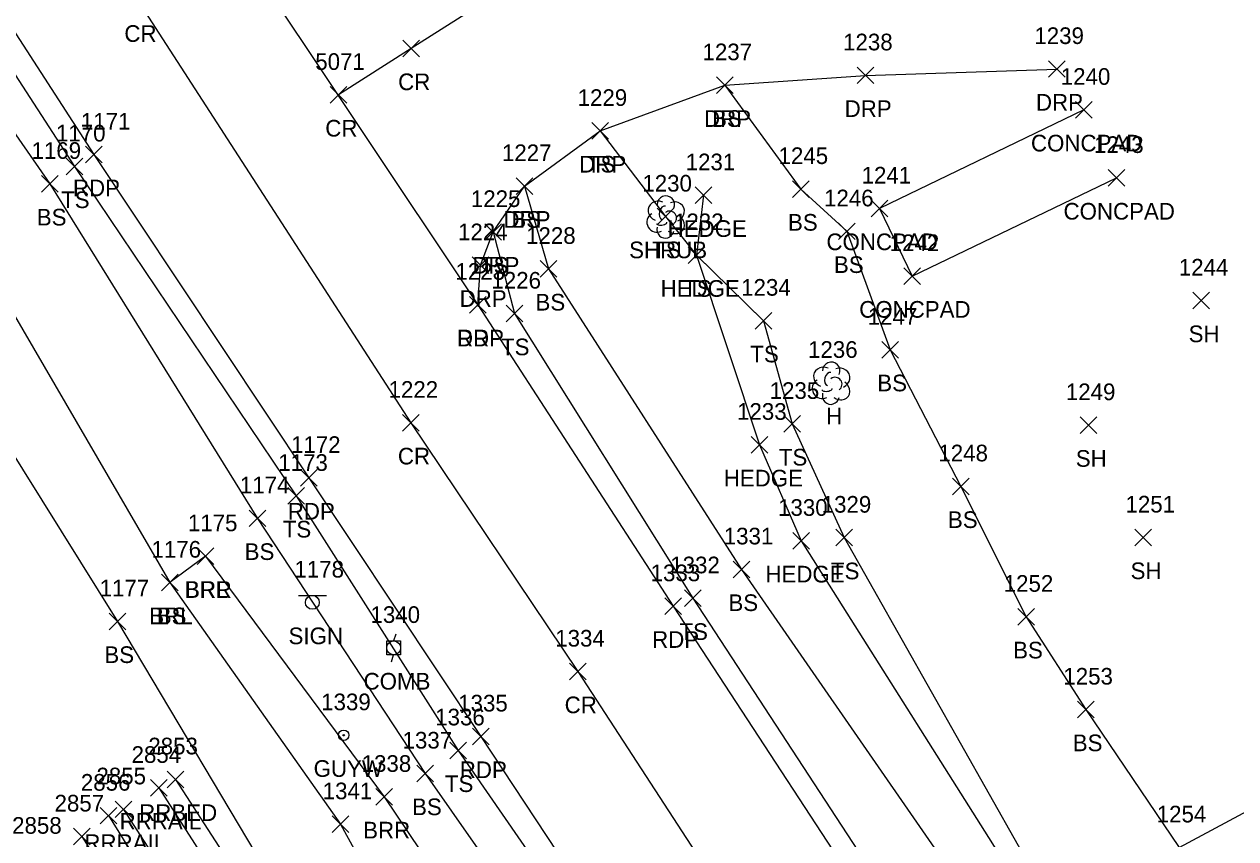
# Model space of a CAD drawing. Extents: x 1505656 to 1508446, y 700805 to 703031.
# Drawn here: x 1506076.1 to 1506221.6, y 702417.6 to 702515.4 of the extents above; entities that cross this region are included whole.
import ezdxf

# ---------------------------------------------------------------- set-up
doc = ezdxf.new("R2010")
doc.units = 0
for name, color, linetype in [('L_A', 7, 'Continuous'), ('L_I', 7, 'Continuous'), ('L_TIC', 7, 'Continuous'), ('LABL', 7, 'Continuous'), ('LAHR', 7, 'Continuous'), ('LELB', 7, 'Continuous'), ('LS', 7, 'Continuous'), ('LSH', 7, 'Continuous'), ('LTD', 7, 'Continuous'), ('P_A', 7, 'Continuous'), ('P_I', 7, 'Continuous'), ('P_TIC', 7, 'Continuous'), ('PET', 7, 'Continuous'), ('PRC', 7, 'Continuous'), ('R_A', 7, 'Continuous'), ('R_I', 7, 'Continuous'), ('R_TIC', 7, 'Continuous'), ('RDP', 7, 'Continuous'), ('RR', 7, 'Continuous'), ('RRB', 7, 'Continuous'), ('S_A', 7, 'Continuous'), ('S_I', 7, 'Continuous'), ('SSGN', 7, 'Continuous'), ('U_A', 7, 'Continuous'), ('U_I', 7, 'Continuous'), ('UP', 7, 'Continuous'), ('UPGW', 7, 'Continuous')]:
    doc.layers.add(name, color=color, linetype=linetype)

msp = doc.modelspace()

# ---------------------------------------------------------------- linework, layer by layer
at = {"layer": 'L_TIC'}
for points in [[(1506159.24, 702507.03), (1506161.24, 702509.03)], [(1506161.24, 702507.03), (1506159.24, 702509.03)], [(1506202.34, 702504.08), (1506204.34, 702506.08)], [(1506204.34, 702504.08), (1506202.34, 702506.08)], [(1506144.26, 702501.55), (1506146.26, 702503.55)], [(1506146.26, 702501.55), (1506144.26, 702503.55)], [(1506081.14, 702497.28), (1506083.14, 702499.28)], [(1506083.14, 702497.28), (1506081.14, 702499.28)], [(1506078.18, 702495.19), (1506080.18, 702497.19)], [(1506080.18, 702495.19), (1506078.18, 702497.19)], [(1506206.25, 702495.9), (1506208.25, 702497.9)], [(1506208.25, 702495.9), (1506206.25, 702497.9)], [(1506135.16, 702494.92), (1506137.16, 702496.92)], [(1506137.16, 702494.92), (1506135.16, 702496.92)], [(1506156.66, 702493.82), (1506158.66, 702495.82)], [(1506158.66, 702493.82), (1506156.66, 702495.82)], [(1506168.37, 702494.57), (1506170.37, 702496.57)], [(1506170.37, 702494.57), (1506168.37, 702496.57)], [(1506177.78, 702492.23), (1506179.78, 702494.23)], [(1506179.78, 702492.23), (1506177.78, 702494.23)], [(1506152.11, 702491.26), (1506154.11, 702493.26)], [(1506154.11, 702491.26), (1506152.11, 702493.26)], [(1506131.43, 702489.41), (1506133.43, 702491.41)], [(1506133.43, 702489.41), (1506131.43, 702491.41)], [(1506173.89, 702489.49), (1506175.89, 702491.49)], [(1506175.89, 702489.49), (1506173.89, 702491.49)], [(1506155.82, 702486.63), (1506157.82, 702488.63)], [(1506157.82, 702486.63), (1506155.82, 702488.63)], [(1506155.82, 702486.63), (1506157.82, 702488.63)], [(1506157.82, 702486.63), (1506155.82, 702488.63)], [(1506138.06, 702484.98), (1506140.06, 702486.98)], [(1506140.06, 702484.98), (1506138.06, 702486.98)], [(1506181.71, 702484.12), (1506183.71, 702486.12)], [(1506183.71, 702484.12), (1506181.71, 702486.12)], [(1506216.42, 702481.18), (1506218.42, 702483.18)], [(1506218.42, 702481.18), (1506216.42, 702483.18)], [(1506133.96, 702479.61), (1506135.96, 702481.61)], [(1506135.96, 702479.61), (1506133.96, 702481.61)], [(1506163.88, 702478.76), (1506165.88, 702480.76)], [(1506165.88, 702478.76), (1506163.88, 702480.76)], [(1506179.09, 702475.28), (1506181.09, 702477.28)], [(1506181.09, 702475.28), (1506179.09, 702477.28)], [(1506167.3, 702466.37), (1506169.3, 702468.37)], [(1506169.3, 702466.37), (1506167.3, 702468.37)], [(1506202.87, 702466.22), (1506204.87, 702468.22)], [(1506204.87, 702466.22), (1506202.87, 702468.22)], [(1506163.4, 702463.86), (1506165.4, 702465.86)], [(1506165.4, 702463.86), (1506163.4, 702465.86)], [(1506187.56, 702458.87), (1506189.56, 702460.87)], [(1506189.56, 702458.87), (1506187.56, 702460.87)], [(1506107.75, 702457.73), (1506109.75, 702459.73)], [(1506109.75, 702457.73), (1506107.75, 702459.73)], [(1506103.14, 702455.03), (1506105.14, 702457.03)], [(1506105.14, 702455.03), (1506103.14, 702457.03)], [(1506168.4, 702452.33), (1506170.4, 702454.33)], [(1506170.4, 702452.33), (1506168.4, 702454.33)], [(1506173.56, 702452.71), (1506175.56, 702454.71)], [(1506175.56, 702452.71), (1506173.56, 702454.71)], [(1506209.46, 702452.73), (1506211.46, 702454.73)], [(1506211.46, 702452.73), (1506209.46, 702454.73)], [(1506096.89, 702450.48), (1506098.89, 702452.48)], [(1506098.89, 702450.48), (1506096.89, 702452.48)], [(1506096.89, 702450.48), (1506098.89, 702452.48)], [(1506098.89, 702450.48), (1506096.89, 702452.48)], [(1506161.22, 702448.9), (1506163.22, 702450.9)], [(1506163.22, 702448.9), (1506161.22, 702450.9)], [(1506092.59, 702447.31), (1506094.59, 702449.31)], [(1506094.59, 702447.31), (1506092.59, 702449.31)], [(1506092.59, 702447.31), (1506094.59, 702449.31)], [(1506094.59, 702447.31), (1506092.59, 702449.31)], [(1506155.37, 702445.43), (1506157.37, 702447.43)], [(1506157.37, 702445.43), (1506155.37, 702447.43)], [(1506195.4, 702443.21), (1506197.4, 702445.21)], [(1506197.4, 702443.21), (1506195.4, 702445.21)], [(1506086.3, 702442.66), (1506088.3, 702444.66)], [(1506088.3, 702442.66), (1506086.3, 702444.66)], [(1506202.56, 702432.07), (1506204.56, 702434.07)], [(1506204.56, 702432.07), (1506202.56, 702434.07)], [(1506127.21, 702427.17), (1506129.21, 702429.17)], [(1506129.21, 702427.17), (1506127.21, 702429.17)], [(1506123.24, 702424.39), (1506125.24, 702426.39)], [(1506125.24, 702424.39), (1506123.24, 702426.39)], [(1506118.33, 702421.59), (1506120.33, 702423.59)], [(1506120.33, 702421.59), (1506118.33, 702423.59)], [(1506113.07, 702418.3), (1506115.07, 702420.3)], [(1506115.07, 702418.3), (1506113.07, 702420.3)], [(1506082.02, 702416.83), (1506084.02, 702418.83)], [(1506084.02, 702416.83), (1506082.02, 702418.83)]]:
    msp.add_lwpolyline(points, dxfattribs=at)
at = {"layer": 'LABL'}
for points in [[(1506097.89, 702451.48), (1506093.59, 702448.31), (1506114.07, 702419.3), (1506137.72, 702376.05), (1506165.52, 702335.14), (1506176.55, 702314.38), (1506188.56, 702296.46), (1506197.64, 702285.72), (1506210.24, 702262.45), (1506236.39, 702222.1), (1506262.97, 702180.71), (1506287.88, 702142.77), (1506318.3, 702098.36), (1506343.91, 702058.61), (1506370.15, 702020.94), (1506392.92, 701982.02), (1506408.75, 701957.63), (1506404.6, 701955.65), (1506415.57, 701943.72), (1506429.75, 701925.56), (1506437.71, 701917.37), (1506453.7, 701897.97), (1506473.58, 701870.51), (1506501.09, 701827)], [(1506097.89, 702451.48), (1506119.33, 702422.59), (1506147.14, 702381.23), (1506170.74, 702339.27), (1506181.05, 702317.33), (1506195.31, 702300.85), (1506204.63, 702289.22), (1506217.94, 702268), (1506249.76, 702230.45), (1506275.61, 702192.02), (1506301.13, 702151.48), (1506333.13, 702110.45), (1506362.68, 702074.77), (1506393.24, 702036.24), (1506419.01, 702002.4), (1506440.79, 701985.8), (1506459.2, 701943.61), (1506474.51, 701912.21), (1506491.96, 701880.66), (1506505.67, 701860.23), (1506521.4, 701845.88), (1506529.18, 701832.12), (1506516.38, 701828.81), (1506501.09, 701827)]]:
    msp.add_lwpolyline(points, dxfattribs=at)
at = {"layer": 'LAHR'}
msp.add_lwpolyline([(1506157.66, 702494.82), (1506156.82, 702487.63), (1506164.4, 702464.86), (1506169.4, 702453.33), (1506196.87, 702409.77)], dxfattribs=at)
at = {"layer": 'LELB'}
for points in [[(1505888.84, 702797.2), (1505917.29, 702754.14), (1505942.51, 702714.65), (1505957.65, 702692.08), (1505965, 702681.31), (1505980.19, 702655.75), (1506004.64, 702619.76), (1506029.81, 702578), (1506055.9, 702538.8), (1506082.14, 702498.28), (1506108.75, 702458.73), (1506128.21, 702428.17), (1506156.87, 702386.69)], [(1505885.45, 702794.65), (1505913.56, 702751.77), (1505939.35, 702712.14), (1505945.78, 702700.11), (1505950.48, 702694.03), (1505958.14, 702682.54), (1505978.5, 702654.42), (1506001.26, 702618.01), (1506026.52, 702575.59), (1506051.55, 702536), (1506079.18, 702496.19), (1506104.14, 702456.03), (1506124.24, 702425.39), (1506152.71, 702384.68), (1506174.71, 702343.13), (1506181.05, 702317.33)], [(1505953.61, 702677.86), (1505973.76, 702651.96), (1505995.33, 702614.87), (1506019.03, 702570.12), (1506044.06, 702531.66), (1506069.81, 702489.17), (1506093.59, 702448.31)], [(1505941.54, 702671.13), (1505960.91, 702641.21), (1505983.85, 702606.41), (1506009.66, 702565.58), (1506036.17, 702525.55), (1506062.35, 702483.61), (1506087.3, 702443.66), (1506107.03, 702410.49), (1506132.1, 702372.93), (1506158.96, 702331.11), (1506171.73, 702310.51), (1506183.6, 702292.09), (1506190.68, 702281.13), (1506204.66, 702258.81), (1506230.37, 702218.88), (1506257.75, 702177.44), (1506282.28, 702138.54), (1506311.28, 702093.48), (1506337.33, 702051.88), (1506360.11, 702017.94), (1506385.57, 701975.18)], [(1506160.24, 702508.03), (1506169.37, 702495.57), (1506174.89, 702490.49), (1506180.09, 702476.28), (1506188.56, 702459.87), (1506196.4, 702444.21), (1506203.56, 702433.07), (1506214.77, 702416.52), (1506212.16, 702405.1), (1506222.93, 702395.29), (1506241.12, 702369.28), (1506244.23, 702360.99), (1506255.83, 702344.47), (1506270.92, 702322.86), (1506291.85, 702300.4), (1506308.56, 702285.31)], [(1506145.26, 702502.55), (1506153.11, 702492.26), (1506156.82, 702487.63), (1506164.88, 702479.76), (1506168.3, 702467.37), (1506174.56, 702453.71), (1506198.94, 702410.58), (1506208.12, 702393.47)], [(1506136.16, 702495.92), (1506139.06, 702485.98), (1506162.22, 702449.9), (1506191.43, 702407.7), (1506214.6, 702372.19), (1506239.69, 702335.52), (1506257.04, 702310.4), (1506264.9, 702297.23), (1506293.72, 702260.69), (1506306.57, 702243.03), (1506315.16, 702227.11), (1506327.91, 702209.16), (1506338.97, 702195.32), (1506348.16, 702183.95), (1506374.02, 702144.46), (1506393.45, 702116.25), (1506420.01, 702089.68)], [(1506214.77, 702416.52), (1506231.86, 702425.68), (1506246.37, 702435.1), (1506265.57, 702449), (1506249.93, 702474.91), (1506238.41, 702495.52)], [(1506132.43, 702490.41), (1506134.96, 702480.61), (1506156.37, 702446.43), (1506184.16, 702403.93)], [(1506083.02, 702417.83), (1506106.98, 702380.08)]]:
    msp.add_lwpolyline(points, dxfattribs=at)
at = {"layer": 'LS'}
msp.add_lwpolyline([(1506203.34, 702505.08), (1506178.78, 702493.23), (1506182.71, 702485.12), (1506207.25, 702496.9)], dxfattribs=at)
at = {"layer": 'LSH'}
msp.add_line((1506153.11, 702492.26), (1506153.11, 702492.26), dxfattribs=at)
msp.add_line((1506153.11, 702492.26), (1506153.11, 702492.26), dxfattribs=at)
msp.add_arc((1506153.16, 702493.69), 1.05, 335.5272, 180.9563, dxfattribs=at)
for centre, major_axis, ratio, start_param, end_param in [((1506152.32, 702492.92), (1.21, -0.51), 0.895232, 1.570796, 4.712389), ((1506154.15, 702492.84), (-1.14, -0.48), 0.949671, 1.570796, 4.712389), ((1506152.9, 702492.72), (-0.208, -0.792), 0.645439, 3.141593, 6.283185), ((1506153.61, 702492.09), (-0.5, 0.667), 0.989748, 3.141593, 6.283185), ((1506152.03, 702491.55), (0.58, -1.04), 0.959034, 3.141593, 6.283185), ((1506152.65, 702491.51), (-0.625, -0.083), 0.423636, 0, 3.141593), ((1506154.11, 702491.43), (-1.09, 0.79), 0.841452, 1.570796, 4.712389), ((1506153.11, 702490.76), (0.26, 1.06), 0.942809, 1.570796, 4.712389)]:
    msp.add_ellipse(centre, major_axis=major_axis, ratio=ratio, start_param=start_param, end_param=end_param, dxfattribs=at)
at = {"layer": 'LTD'}
msp.add_line((1506172.97, 702472.3), (1506172.97, 702472.3), dxfattribs=at)
msp.add_line((1506172.97, 702472.3), (1506172.97, 702472.3), dxfattribs=at)
msp.add_arc((1506173.01, 702473.74), 1.05, 335.5272, 180.9563, dxfattribs=at)
for centre, major_axis, ratio, start_param, end_param in [((1506172.18, 702472.97), (1.21, -0.51), 0.895232, 1.570796, 4.712389), ((1506174.01, 702472.88), (-1.14, -0.48), 0.949671, 1.570796, 4.712389), ((1506171.88, 702471.59), (0.58, -1.04), 0.959034, 3.141593, 6.283185), ((1506172.76, 702472.76), (-0.208, -0.792), 0.645439, 3.141593, 6.283185), ((1506173.47, 702472.13), (-0.5, 0.667), 0.989748, 3.141593, 6.283185), ((1506173.97, 702471.47), (-1.09, 0.79), 0.841452, 1.570796, 4.712389), ((1506172.97, 702470.8), (0.26, 1.06), 0.942809, 1.570796, 4.712389), ((1506172.51, 702471.55), (-0.625, -0.083), 0.423636, 0, 3.141593)]:
    msp.add_ellipse(centre, major_axis=major_axis, ratio=ratio, start_param=start_param, end_param=end_param, dxfattribs=at)
at = {"layer": 'P_TIC'}
for points in [[(1506121.58, 702511.44), (1506123.58, 702513.44)], [(1506123.58, 702511.44), (1506121.58, 702513.44)], [(1506121.58, 702511.44), (1506123.58, 702513.44)], [(1506123.58, 702511.44), (1506121.58, 702513.44)], [(1506112.83, 702505.87), (1506114.83, 702507.87)], [(1506114.83, 702505.87), (1506112.83, 702507.87)], [(1506083.48, 702498.7), (1506085.48, 702500.7)], [(1506085.48, 702498.7), (1506083.48, 702500.7)], [(1506129.58, 702480.67), (1506131.58, 702482.67)], [(1506131.58, 702480.67), (1506129.58, 702482.67)], [(1506121.55, 702466.5), (1506123.55, 702468.5)], [(1506123.55, 702466.5), (1506121.55, 702468.5)], [(1506109.28, 702459.88), (1506111.28, 702461.88)], [(1506111.28, 702459.88), (1506109.28, 702461.88)], [(1506153.01, 702444.48), (1506155.01, 702446.48)], [(1506155.01, 702444.48), (1506153.01, 702446.48)], [(1506141.57, 702436.63), (1506143.57, 702438.63)], [(1506143.57, 702436.63), (1506141.57, 702438.63)], [(1506129.92, 702428.84), (1506131.92, 702430.84)], [(1506131.92, 702428.84), (1506129.92, 702430.84)]]:
    msp.add_lwpolyline(points, dxfattribs=at)
at = {"layer": 'PET'}
for points in [[(1505914.41, 702813.83), (1505943.62, 702769.65), (1505962.65, 702740.51), (1505971.72, 702727.57), (1505985.32, 702705.99), (1505996.17, 702689.28), (1506006.77, 702672.38), (1506029.73, 702636.26), (1506056.05, 702595.75), (1506081.24, 702556.8), (1506101.78, 702524.88), (1506130.58, 702481.67), (1506154.01, 702445.48), (1506182.07, 702402.59)], [(1505890.19, 702798.37), (1505918.92, 702754.94), (1505944.26, 702715.7), (1505966.33, 702682.53), (1505982.34, 702657.41), (1506006.07, 702620.71), (1506032.58, 702579.36), (1506058.09, 702540.51), (1506084.48, 702499.7), (1506110.28, 702460.88), (1506130.92, 702429.84), (1506158.6, 702387.92)]]:
    msp.add_lwpolyline(points, dxfattribs=at)
at = {"layer": 'PRC'}
for points in [[(1505902.33, 702805.99), (1505931.23, 702762.43), (1505956.09, 702723.5), (1505978.1, 702690.52), (1505995.2, 702663.81), (1506018.19, 702628.52), (1506044.6, 702587.36), (1506069.84, 702548.43), (1506089.71, 702518.24), (1506122.55, 702467.5), (1506142.57, 702437.63), (1506170.3, 702395.03)], [(1506162.97, 702537.99), (1506142.12, 702524.83), (1506122.58, 702512.44)], [(1506122.58, 702512.44), (1506113.83, 702506.87)]]:
    msp.add_lwpolyline(points, dxfattribs=at)
at = {"layer": 'R_TIC'}
for points in [[(1506176.12, 702508.22), (1506178.12, 702510.22)], [(1506178.12, 702508.22), (1506176.12, 702510.22)], [(1506199.09, 702508.98), (1506201.09, 702510.98)], [(1506201.09, 702508.98), (1506199.09, 702510.98)], [(1506159.24, 702507.03), (1506161.24, 702509.03)], [(1506161.24, 702507.03), (1506159.24, 702509.03)], [(1506144.26, 702501.55), (1506146.26, 702503.55)], [(1506146.26, 702501.55), (1506144.26, 702503.55)], [(1506135.16, 702494.92), (1506137.16, 702496.92)], [(1506137.16, 702494.92), (1506135.16, 702496.92)], [(1506131.43, 702489.41), (1506133.43, 702491.41)], [(1506133.43, 702489.41), (1506131.43, 702491.41)], [(1506129.9, 702485.42), (1506131.9, 702487.42)], [(1506131.9, 702485.42), (1506129.9, 702487.42)], [(1506129.58, 702480.67), (1506131.58, 702482.67)], [(1506131.58, 702480.67), (1506129.58, 702482.67)], [(1506091.27, 702422.67), (1506093.27, 702424.67)], [(1506093.27, 702422.67), (1506091.27, 702424.67)], [(1506093.28, 702423.69), (1506095.28, 702425.69)], [(1506095.28, 702423.69), (1506093.28, 702425.69)], [(1506087.05, 702420.09), (1506089.05, 702422.09)], [(1506089.05, 702420.09), (1506087.05, 702422.09)], [(1506085.23, 702419.33), (1506087.23, 702421.33)], [(1506087.23, 702419.33), (1506085.23, 702421.33)]]:
    msp.add_lwpolyline(points, dxfattribs=at)
at = {"layer": 'RDP'}
msp.add_lwpolyline([(1506130.58, 702481.67), (1506130.9, 702486.42), (1506132.43, 702490.41), (1506136.16, 702495.92), (1506145.26, 702502.55), (1506160.24, 702508.03), (1506177.12, 702509.22), (1506200.09, 702509.98)], dxfattribs=at)
at = {"layer": 'RR'}
for points in [[(1506092.27, 702423.67), (1506116.35, 702386.15)], [(1506088.05, 702421.09), (1506112.25, 702383.56)]]:
    msp.add_lwpolyline(points, dxfattribs=at)
at = {"layer": 'RRB'}
for points in [[(1506094.28, 702424.69), (1506118.37, 702387.42)], [(1506086.23, 702420.33), (1506109.91, 702382.14)]]:
    msp.add_lwpolyline(points, dxfattribs=at)
at = {"layer": 'SSGN'}
for p, q in [((1506109.06, 702446.78), (1506112.4, 702446.78)), ((1506110.71, 702445.94), (1506110.71, 702445.94))]:
    msp.add_line(p, q, dxfattribs=at)
msp.add_circle((1506110.71, 702445.94), 0.833, dxfattribs=at)
at = {"layer": 'UP'}
for p, q in [((1506120.72, 702442.14), (1506120.47, 702441.31)), ((1506119.64, 702439.64), (1506119.64, 702441.31)), ((1506119.64, 702441.31), (1506121.3, 702441.31)), ((1506120.47, 702440.47), (1506120.47, 702440.47)), ((1506121.3, 702441.31), (1506121.3, 702439.64)), ((1506121.3, 702439.64), (1506119.64, 702439.64)), ((1506120.22, 702438.81), (1506120.47, 702439.64))]:
    msp.add_line(p, q, dxfattribs=at)
msp.add_circle((1506120.47, 702440.47), 0.833, dxfattribs=at)
at = {"layer": 'UPGW'}
for radius in [0.625, 0.0833]:
    msp.add_circle((1506114.47, 702429.99), radius, dxfattribs=at)

# ---------------------------------------------------------------- texts
at = {"layer": 'L_A'}
for s, p in [('BS', (1506158.69, 702503.03)), ('CONCPAD', (1506196.98, 702500.08)), ('TS', (1506143.67, 702497.55)), ('TS', (1506080.55, 702493.28)), ('BS', (1506077.63, 702491.19)), ('BS', (1506134.6, 702490.92)), ('CONCPAD', (1506200.89, 702491.9)), ('HEDGE', (1506153.36, 702489.82)), ('BS', (1506167.81, 702490.57)), ('CONCPAD', (1506172.43, 702488.23)), ('SHRUB', (1506148.74, 702487.26)), ('TS', (1506151.52, 702487.26)), ('TS', (1506130.84, 702485.41)), ('BS', (1506173.33, 702485.49)), ('HEDGE', (1506152.52, 702482.63)), ('TS', (1506155.23, 702482.63)), ('BS', (1506137.5, 702480.98)), ('CONCPAD', (1506176.36, 702480.12)), ('SH', (1506215.91, 702477.18)), ('TS', (1506133.36, 702475.61)), ('TS', (1506163.29, 702474.76)), ('BS', (1506178.53, 702471.28)), ('H', (1506172.4, 702467.3)), ('TS', (1506166.71, 702462.37)), ('SH', (1506202.36, 702462.22)), ('HEDGE', (1506160.1, 702459.86)), ('BS', (1506187.01, 702454.87)), ('TS', (1506107.16, 702453.73)), ('BS', (1506102.58, 702451.03)), ('TS', (1506172.97, 702448.71)), ('SH', (1506208.94, 702448.73)), ('HEDGE', (1506165.1, 702448.33)), ('BRR', (1506095.38, 702446.48)), ('BRL', (1506095.43, 702446.48)), ('BS', (1506160.66, 702444.9)), ('BRL', (1506091.13, 702443.31)), ('BS', (1506092.03, 702443.31)), ('TS', (1506154.78, 702441.43)), ('BS', (1506085.74, 702438.66)), ('BS', (1506194.84, 702439.21)), ('BS', (1506202, 702428.07)), ('TS', (1506126.62, 702423.17)), ('BS', (1506122.68, 702420.39)), ('BRR', (1506116.81, 702417.59))]:
    msp.add_text(s, height=2, dxfattribs=at).set_placement(p)
at = {"layer": 'L_I'}
for s, p in [('1237', (1506157.55, 702511.03)), ('1240', (1506200.56, 702508.08)), ('1229', (1506142.56, 702505.55)), ('1170', (1506079.93, 702501.28)), ('1243', (1506204.56, 702499.9)), ('1169', (1506077, 702499.19)), ('1227', (1506133.47, 702498.92)), ('1245', (1506166.68, 702498.57)), ('1231', (1506155.53, 702497.82)), ('1230', (1506150.33, 702495.26)), ('1230', (1506150.33, 702495.26)), ('1241', (1506176.65, 702496.23)), ('1225', (1506129.74, 702493.41)), ('1246', (1506172.14, 702493.49)), ('1232', (1506154.13, 702490.63)), ('1232', (1506154.13, 702490.63)), ('1228', (1506136.37, 702488.98)), ('1242', (1506180.02, 702488.12)), ('1244', (1506214.73, 702485.18)), ('1226', (1506132.21, 702483.61)), ('1234', (1506162.19, 702482.76)), ('1247', (1506177.39, 702479.28)), ('1236', (1506170.22, 702475.3)), ('1235', (1506165.61, 702470.37)), ('1249', (1506201.17, 702470.22)), ('1233', (1506161.7, 702467.86)), ('1173', (1506106.62, 702461.73)), ('1248', (1506185.87, 702462.87)), ('1174', (1506102.01, 702459.03)), ('1330', (1506166.62, 702456.33)), ('1329', (1506171.86, 702456.71)), ('1251', (1506208.33, 702456.73)), ('1175', (1506095.77, 702454.48)), ('1175', (1506095.77, 702454.48)), ('1331', (1506160.1, 702452.9)), ('1176', (1506091.4, 702451.31)), ('1176', (1506091.4, 702451.31)), ('1332', (1506153.68, 702449.43)), ('1252', (1506193.71, 702447.21)), ('1177', (1506085.17, 702446.66)), ('1253', (1506200.87, 702436.07)), ('1336', (1506125.46, 702431.17)), ('1337', (1506121.54, 702428.39)), ('1338', (1506116.63, 702425.59)), ('1341', (1506111.95, 702422.3)), ('2857', (1506079.76, 702420.83)), ('1254', (1506212.08, 702419.52)), ('1254', (1506212.08, 702419.52)), ('2858', (1506074.67, 702418.16))]:
    msp.add_text(s, height=2, dxfattribs=at).set_placement(p)
at = {"layer": 'P_A'}
for s, p in [('CR', (1506088.14, 702513.24)), ('CR', (1506121.01, 702507.44)), ('CR', (1506121.01, 702507.44)), ('CR', (1506112.26, 702501.87)), ('RDP', (1506081.97, 702494.7)), ('RDP', (1506128.07, 702476.67)), ('CR', (1506120.98, 702462.5)), ('RDP', (1506107.76, 702455.88)), ('RDP', (1506151.5, 702440.48)), ('CR', (1506141, 702432.63)), ('RDP', (1506128.41, 702424.84))]:
    msp.add_text(s, height=2, dxfattribs=at).set_placement(p)
at = {"layer": 'P_I'}
for s, p in [('5071', (1506111.06, 702509.87)), ('1171', (1506082.92, 702502.7)), ('1223', (1506127.89, 702484.67)), ('1222', (1506119.86, 702470.5)), ('1172', (1506108.15, 702463.88)), ('1333', (1506151.32, 702448.48)), ('1334', (1506139.87, 702440.63)), ('1335', (1506128.22, 702432.84))]:
    msp.add_text(s, height=2, dxfattribs=at).set_placement(p)
at = {"layer": 'R_A'}
for s, p in [('DRP', (1506174.61, 702504.22)), ('DRP', (1506197.58, 702504.98)), ('DRP', (1506157.73, 702503.03)), ('DRP', (1506142.75, 702497.55)), ('DRP', (1506133.65, 702490.92)), ('DRP', (1506129.92, 702485.41)), ('DRP', (1506128.39, 702481.42)), ('DRP', (1506128.07, 702476.67)), ('RRBED', (1506089.92, 702419.69)), ('RRRAIL', (1506087.57, 702418.67)), ('RRRAIL', (1506083.34, 702416.09))]:
    msp.add_text(s, height=2, dxfattribs=at).set_placement(p)
at = {"layer": 'R_I'}
for s, p in [('1239', (1506197.39, 702512.98)), ('1237', (1506157.55, 702511.03)), ('1238', (1506174.43, 702512.22)), ('1229', (1506142.56, 702505.55)), ('1227', (1506133.47, 702498.92)), ('1225', (1506129.74, 702493.41)), ('1224', (1506128.2, 702489.42)), ('1223', (1506127.89, 702484.67)), ('2854', (1506089.01, 702426.67)), ('2853', (1506091.02, 702427.69)), ('2855', (1506084.79, 702424.09)), ('2856', (1506082.92, 702423.33))]:
    msp.add_text(s, height=2, dxfattribs=at).set_placement(p)
at = {"layer": 'S_A'}
msp.add_text('SIGN', height=2, dxfattribs=at).set_placement((1506107.85, 702440.92))
at = {"layer": 'S_I'}
msp.add_text('1178', height=2, dxfattribs=at).set_placement((1506108.56, 702448.92))
at = {"layer": 'U_A'}
for s, p in [('COMB', (1506116.86, 702435.47)), ('GUYW', (1506110.86, 702424.99))]:
    msp.add_text(s, height=2, dxfattribs=at).set_placement(p)
at = {"layer": 'U_I'}
for s, p in [('1340', (1506117.69, 702443.47)), ('1339', (1506111.77, 702432.99))]:
    msp.add_text(s, height=2, dxfattribs=at).set_placement(p)

doc.saveas('drawing.dxf')
